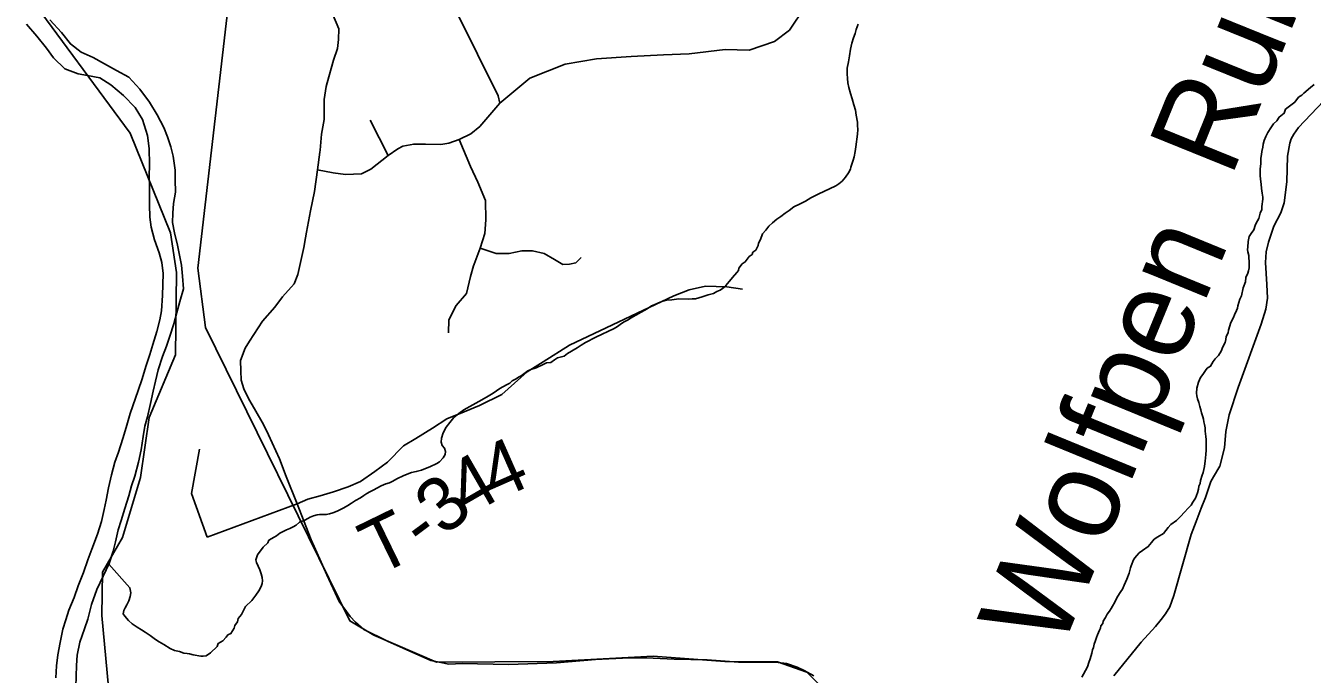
# Model space of a CAD drawing. Extents: x 0 to 34, y 0 to 22.
# Drawn here: x 7.166 to 7.839, y 18.262 to 18.601 of the extents above; entities that cross this region are included whole.
import ezdxf

# ---------------------------------------------------------------- set-up
doc = ezdxf.new("R2010")
doc.units = 0
for name, color, linetype in [('GM_X_Corporation', 7, 'Continuous'), ('GM_X_County_Road', 7, 'Continuous'), ('GM_X_Major_River', 7, 'Continuous'), ('GM_X_Minor_River', 7, 'Continuous'), ('GM_X_Minor_River_Text', 7, 'Continuous'), ('GM_X_Rail_Line', 7, 'Continuous'), ('GM_X_Township', 7, 'Continuous'), ('GM_X_Township_Road', 7, 'Continuous'), ('GM_X_Township_Road_Text', 7, 'Continuous'), ('GM_X_US_Route', 7, 'Continuous')]:
    doc.layers.add(name, color=color, linetype=linetype)

msp = doc.modelspace()

# ---------------------------------------------------------------- linework, layer by layer
at = {"layer": 'GM_X_Corporation'}
msp.add_lwpolyline([(7.16635, 18.61909), (7.2209, 18.54498), (7.24195, 18.49275), (7.24518, 18.47199), (7.24459, 18.42907), (7.23091, 18.39624), (7.22636, 18.36478), (7.21687, 18.33341), (7.2065, 18.31535), (7.20608, 18.29256), (7.20958, 18.25507)], dxfattribs=at)
at = {"layer": 'GM_X_County_Road'}
msp.add_lwpolyline([(7.73513, 18.26107), (7.7494, 18.2787), (7.75694, 18.28682), (7.75995, 18.29053), (7.76216, 18.29355), (7.76448, 18.29714), (7.76645, 18.30306), (7.77561, 18.33495), (7.77816, 18.3418), (7.78083, 18.34876), (7.78303, 18.35444), (7.7859, 18.36281), (7.78728, 18.36524), (7.79046, 18.3708), (7.79301, 18.38031), (7.79371, 18.38889), (7.79545, 18.39759), (7.8002, 18.41186), (7.81221, 18.44497), (7.81452, 18.45289), (7.81551, 18.4587), (7.81518, 18.46577), (7.81439, 18.47724), (7.81471, 18.48292), (7.81597, 18.48801), (7.81882, 18.49629), (7.82238, 18.5032), (7.82416, 18.50854), (7.82548, 18.51957), (7.82595, 18.5329), (7.82706, 18.53971), (7.82787, 18.54196), (7.82925, 18.54439), (7.83161, 18.54794), (7.84469, 18.56175)], dxfattribs=at)
at = {"layer": 'GM_X_Major_River'}
for points in [[(7.1668, 18.60196), (7.17217, 18.59576), (7.17715, 18.58939), (7.18084, 18.58436), (7.18679, 18.57854), (7.19375, 18.57592), (7.19867, 18.57506), (7.2051, 18.57398), (7.2109, 18.57024), (7.21742, 18.56459), (7.22355, 18.55838), (7.22739, 18.55203), (7.23006, 18.54379), (7.23086, 18.53693), (7.23106, 18.52856)], [(7.19286, 18.26652), (7.19316, 18.27184), (7.19464, 18.27866), (7.19707, 18.28564), (7.19889, 18.29074), (7.20077, 18.29831), (7.2036, 18.30624), (7.20679, 18.31321), (7.20997, 18.3198), (7.21201, 18.32622), (7.21325, 18.33114), (7.21472, 18.33739), (7.21616, 18.3423), (7.21819, 18.34854), (7.22023, 18.35515), (7.22168, 18.36045), (7.22331, 18.36555), (7.22537, 18.37292), (7.22665, 18.37936), (7.22775, 18.38619), (7.22863, 18.39168), (7.23006, 18.3966), (7.23154, 18.4036), (7.23301, 18.41004), (7.23426, 18.41515), (7.23554, 18.42121), (7.23778, 18.4282), (7.23998, 18.43348), (7.24162, 18.43877), (7.24384, 18.44519), (7.2453, 18.45106), (7.24695, 18.45692), (7.2488, 18.46353), (7.24838, 18.4702), (7.24774, 18.47592), (7.24672, 18.48107), (7.2457, 18.48642), (7.24413, 18.49273), (7.24311, 18.49826), (7.24321, 18.50302), (7.24352, 18.50814), (7.24459, 18.51402), (7.24454, 18.52049), (7.24447, 18.52562), (7.24349, 18.53287), (7.24227, 18.53784), (7.24048, 18.54301), (7.2385, 18.54799), (7.23504, 18.55453), (7.23101, 18.56108), (7.22604, 18.56803), (7.22029, 18.57423), (7.21372, 18.57779), (7.20753, 18.58115), (7.20153, 18.58451), (7.19533, 18.5873), (7.18973, 18.5916), (7.18511, 18.59759), (7.179, 18.60418)], [(7.23106, 18.52856), (7.23092, 18.52229), (7.231, 18.51715), (7.23108, 18.51239), (7.23097, 18.50745), (7.23121, 18.50098), (7.23186, 18.49583), (7.23361, 18.48914), (7.23612, 18.48243), (7.23752, 18.47727), (7.23816, 18.47155), (7.2379, 18.45996), (7.23735, 18.45198), (7.23649, 18.44724), (7.23484, 18.44119), (7.23279, 18.43439), (7.23115, 18.42909), (7.22912, 18.42286), (7.22727, 18.41643), (7.22505, 18.41039), (7.22099, 18.39831), (7.21893, 18.39093), (7.2171, 18.38526), (7.21485, 18.37808), (7.21284, 18.3728), (7.21117, 18.36618), (7.2097, 18.35936), (7.20842, 18.35292), (7.20736, 18.348), (7.20589, 18.34175), (7.20385, 18.33514), (7.20083, 18.3274), (7.19881, 18.32174), (7.19658, 18.31513), (7.19377, 18.30815), (7.19174, 18.30211), (7.18894, 18.29551), (7.18731, 18.29041), (7.18568, 18.2855), (7.18439, 18.27849), (7.18311, 18.27205), (7.18241, 18.26636), (7.18209, 18.26009)], [(7.21737, 18.19916), (7.21576, 18.2031), (7.21246, 18.2083), (7.20823, 18.21429), (7.20473, 18.21949), (7.20166, 18.2264), (7.19857, 18.23274), (7.19678, 18.23772), (7.19499, 18.24251), (7.19324, 18.24921), (7.19261, 18.25531), (7.19286, 18.26652)]]:
    msp.add_lwpolyline(points, dxfattribs=at)
at = {"layer": 'GM_X_Minor_River'}
for points in [[(7.59892, 18.53076), (7.59935, 18.53264), (7.59999, 18.53528), (7.60024, 18.53774), (7.60117, 18.54436), (7.60123, 18.54682), (7.60109, 18.54891), (7.60114, 18.55062), (7.60047, 18.55443), (7.60016, 18.5569), (7.59928, 18.55977), (7.59841, 18.56283), (7.59753, 18.5657), (7.59666, 18.56876), (7.59615, 18.57124), (7.59583, 18.57352), (7.59571, 18.57599), (7.59578, 18.57902), (7.59643, 18.58223), (7.5969, 18.58544), (7.59755, 18.58884), (7.5982, 18.59205), (7.59903, 18.59487), (7.59985, 18.59713), (7.60047, 18.5992), (7.60149, 18.60202)], [(7.81253, 18.50658), (7.813, 18.51036), (7.81303, 18.5115), (7.8127, 18.51359), (7.81239, 18.51607), (7.81207, 18.51835), (7.81175, 18.52082), (7.81161, 18.52273), (7.8117, 18.52633), (7.81196, 18.52898), (7.81203, 18.53182), (7.81227, 18.53371), (7.8125, 18.53541), (7.81294, 18.53768), (7.81317, 18.53919), (7.81378, 18.54107), (7.81459, 18.54314), (7.8156, 18.54538), (7.81718, 18.54781), (7.81856, 18.54986), (7.82031, 18.55133), (7.8215, 18.55339), (7.82421, 18.5554), (7.82484, 18.55747), (7.82968, 18.56114), (7.83164, 18.56375), (7.83338, 18.56484), (7.83436, 18.56595), (7.83785, 18.5689), (7.83979, 18.57036)], [(7.38259, 18.37308), (7.38455, 18.37512), (7.38554, 18.3768), (7.38577, 18.3785), (7.38524, 18.38022), (7.38395, 18.38158), (7.38342, 18.38331), (7.38367, 18.38538), (7.3845, 18.38821), (7.38609, 18.3912), (7.38805, 18.39362), (7.39021, 18.39622), (7.39273, 18.39824), (7.39544, 18.40025), (7.40315, 18.4046), (7.40719, 18.40678), (7.41066, 18.40896), (7.41414, 18.41134), (7.41761, 18.41333), (7.41934, 18.41424), (7.4207, 18.41534), (7.42263, 18.41643), (7.42398, 18.41734), (7.42533, 18.41806), (7.42881, 18.42063), (7.43035, 18.42135), (7.43322, 18.42222), (7.43688, 18.42402), (7.4386, 18.42473), (7.44089, 18.42505), (7.44282, 18.42633), (7.44437, 18.42743), (7.44781, 18.42829), (7.44955, 18.42976), (7.45457, 18.43266), (7.45669, 18.43413), (7.459, 18.43539), (7.46439, 18.43829), (7.474, 18.44278), (7.47574, 18.44387), (7.47709, 18.44478), (7.47884, 18.44607), (7.48095, 18.44715), (7.48288, 18.44843), (7.48519, 18.44969), (7.48809, 18.45133), (7.49117, 18.45314), (7.49349, 18.4546), (7.49521, 18.45531), (7.4979, 18.45657), (7.49944, 18.4571), (7.50135, 18.45762), (7.50401, 18.45774), (7.50782, 18.45821), (7.51295, 18.45807), (7.51466, 18.45822), (7.51637, 18.45836), (7.52, 18.45941), (7.52307, 18.46046), (7.52594, 18.46115), (7.52767, 18.46205), (7.5294, 18.46277), (7.53056, 18.46368), (7.53192, 18.46479), (7.53309, 18.46608), (7.53427, 18.46757), (7.53583, 18.46943), (7.53799, 18.47203), (7.53897, 18.47314), (7.53918, 18.47427), (7.54076, 18.47651), (7.5425, 18.4776), (7.54447, 18.48039), (7.54601, 18.48149), (7.54642, 18.48262), (7.54797, 18.48372), (7.54857, 18.48484), (7.54917, 18.48615), (7.5494, 18.48747), (7.55039, 18.48934), (7.55142, 18.49235), (7.55317, 18.4942), (7.55475, 18.49625), (7.55669, 18.49809), (7.55902, 18.49993), (7.56114, 18.50139), (7.56327, 18.50304), (7.5654, 18.50451), (7.56792, 18.50634), (7.57119, 18.50796), (7.57388, 18.50941), (7.57677, 18.51104), (7.58062, 18.51302), (7.58985, 18.51734), (7.59139, 18.51843), (7.59314, 18.51991), (7.5949, 18.52195), (7.59648, 18.52418), (7.59747, 18.52605), (7.59769, 18.52718), (7.59892, 18.53076)], [(7.74045, 18.30852), (7.74125, 18.31001), (7.74186, 18.3117), (7.74308, 18.31471), (7.7435, 18.31621), (7.74391, 18.31753), (7.74413, 18.31866), (7.74534, 18.32167), (7.74613, 18.32278), (7.74711, 18.32409), (7.74829, 18.32538), (7.75003, 18.32667), (7.75312, 18.32867), (7.75488, 18.3309), (7.75626, 18.33257), (7.75819, 18.33385), (7.76108, 18.33548), (7.76344, 18.33865), (7.765, 18.34031), (7.7679, 18.34232), (7.77004, 18.34435), (7.772, 18.34677), (7.77395, 18.3488), (7.77551, 18.35028), (7.7765, 18.35196), (7.77788, 18.35401), (7.7789, 18.35683), (7.77933, 18.35872), (7.77956, 18.36023), (7.78017, 18.36173), (7.78039, 18.36324), (7.78123, 18.36607), (7.78183, 18.36738), (7.78248, 18.37059), (7.78271, 18.3721), (7.78293, 18.37342), (7.78321, 18.37683), (7.78346, 18.3791), (7.78331, 18.38081), (7.78341, 18.38479), (7.78326, 18.38631), (7.78295, 18.38898), (7.78281, 18.39088), (7.78247, 18.39259), (7.78213, 18.39393), (7.78197, 18.39526), (7.78162, 18.3966), (7.78092, 18.3987), (7.78057, 18.40023), (7.78005, 18.40195), (7.77953, 18.40405), (7.77882, 18.40597), (7.77848, 18.40749), (7.77833, 18.40902), (7.77858, 18.41147), (7.77942, 18.41468), (7.78043, 18.41712), (7.78162, 18.41879), (7.783, 18.42084), (7.78398, 18.42196), (7.78571, 18.42305), (7.78711, 18.42548), (7.78809, 18.42697), (7.78984, 18.42863), (7.79123, 18.43087), (7.79205, 18.43313), (7.79324, 18.43537), (7.79367, 18.43707), (7.79389, 18.43858), (7.79489, 18.44045), (7.79512, 18.44196), (7.79636, 18.44591), (7.79776, 18.44854), (7.79817, 18.44985), (7.79918, 18.4521), (7.79978, 18.45341), (7.8, 18.45455), (7.80104, 18.45812), (7.80184, 18.45981), (7.80271, 18.46396), (7.80393, 18.46715), (7.80417, 18.46942), (7.80518, 18.47167), (7.80559, 18.47299), (7.80582, 18.4745), (7.80591, 18.47811), (7.80576, 18.47944), (7.80561, 18.48096), (7.80509, 18.48287), (7.80493, 18.48401), (7.80515, 18.48533), (7.80542, 18.48836), (7.80586, 18.49082), (7.80685, 18.4925), (7.80823, 18.49436), (7.80904, 18.49661), (7.80946, 18.49793), (7.81085, 18.50036), (7.81168, 18.50318), (7.81249, 18.50506), (7.81253, 18.50658)], [(7.20982, 18.3195), (7.22082, 18.30712), (7.22132, 18.30446), (7.2209, 18.30257), (7.22027, 18.30031), (7.21927, 18.29825), (7.21827, 18.29657), (7.21767, 18.29526), (7.21725, 18.29356), (7.21816, 18.29221), (7.22001, 18.29007), (7.22205, 18.28831), (7.22467, 18.28654), (7.22691, 18.28515), (7.22878, 18.28396), (7.23139, 18.28219), (7.23419, 18.28003), (7.23606, 18.27884), (7.23849, 18.27745), (7.24186, 18.27546), (7.24411, 18.27427), (7.24675, 18.27382), (7.24901, 18.273), (7.25071, 18.27276), (7.25204, 18.27254), (7.25393, 18.27211), (7.2579, 18.27144), (7.25904, 18.27141), (7.26075, 18.27155), (7.26288, 18.27302), (7.26638, 18.27634), (7.26699, 18.27803), (7.2693, 18.2793), (7.27106, 18.28134), (7.27204, 18.28245), (7.27358, 18.28317), (7.27536, 18.28597), (7.27559, 18.28748), (7.27696, 18.28934), (7.27739, 18.29104), (7.27915, 18.29308), (7.28116, 18.29739), (7.28447, 18.30053), (7.28663, 18.30332), (7.2882, 18.30555), (7.2894, 18.3078), (7.29, 18.3093), (7.29004, 18.31081), (7.2899, 18.31253), (7.28938, 18.31444), (7.28867, 18.31654), (7.28777, 18.31846), (7.28706, 18.32038), (7.28671, 18.32172), (7.28754, 18.32435), (7.29049, 18.32845), (7.29283, 18.33066), (7.29343, 18.33197), (7.29613, 18.33361), (7.29748, 18.33433), (7.29922, 18.33562), (7.30268, 18.33742), (7.30441, 18.33814), (7.30614, 18.33904), (7.30769, 18.33995), (7.30943, 18.34142), (7.31231, 18.34248), (7.31385, 18.34339), (7.31501, 18.34412), (7.31674, 18.34483), (7.31865, 18.34535), (7.31998, 18.34551), (7.32131, 18.34547), (7.3234, 18.34542), (7.32512, 18.34575), (7.32684, 18.34627), (7.32914, 18.34716), (7.3326, 18.34897), (7.33473, 18.35024), (7.33665, 18.35133), (7.33878, 18.35279), (7.34128, 18.35424), (7.34302, 18.35534), (7.34457, 18.35643), (7.3463, 18.35734), (7.34823, 18.35843), (7.34996, 18.35933), (7.35208, 18.36041), (7.35457, 18.36149), (7.35648, 18.362), (7.35783, 18.36273), (7.36072, 18.36436), (7.3636, 18.36561), (7.36571, 18.3665), (7.36802, 18.36739), (7.3705, 18.3679), (7.37317, 18.36859), (7.37529, 18.36948), (7.37759, 18.37037), (7.38124, 18.37217), (7.38259, 18.37308)], [(7.71834, 18.26034), (7.71933, 18.26202), (7.72132, 18.26576), (7.72214, 18.26802), (7.72276, 18.2699), (7.72359, 18.27291), (7.72402, 18.27461), (7.72443, 18.27593), (7.72485, 18.27762), (7.72547, 18.2795), (7.72608, 18.28119), (7.7265, 18.28251), (7.7277, 18.28495), (7.72811, 18.28607), (7.72832, 18.28721), (7.72931, 18.28851), (7.72953, 18.28964), (7.73071, 18.29151), (7.73171, 18.29338), (7.73289, 18.29486), (7.73369, 18.29636), (7.73447, 18.29748), (7.73566, 18.29953), (7.73687, 18.30216), (7.73885, 18.30514), (7.73964, 18.30645), (7.74045, 18.30852)]]:
    msp.add_lwpolyline(points, dxfattribs=at)
at = {"layer": 'GM_X_Rail_Line'}
msp.add_lwpolyline([(7.84204, 17.89931), (7.83336, 17.90735), (7.72805, 18.05709), (7.69692, 18.11236), (7.6318, 18.19014), (7.58705, 18.2506), (7.57459, 18.26293), (7.55937, 18.26842), (7.53172, 18.26857), (7.49441, 18.27135), (7.44207, 18.26857), (7.38114, 18.26825), (7.34833, 18.28227), (7.33569, 18.28983), (7.26034, 18.44335), (7.25625, 18.47438), (7.28731, 18.74252)], dxfattribs=at)
at = {"layer": 'GM_X_Township'}
msp.add_lwpolyline([(7.16635, 18.61909), (7.2209, 18.54498), (7.24195, 18.49275), (7.24518, 18.47199), (7.24459, 18.42907), (7.23091, 18.39624), (7.22636, 18.36478), (7.21687, 18.33341), (7.2065, 18.31535), (7.20608, 18.29256), (7.20958, 18.25507)], dxfattribs=at)
at = {"layer": 'GM_X_Township_Road'}
for p, q in [((7.35575, 18.53325), (7.34641, 18.55175)), ((7.26111, 18.33366), (7.3082, 18.35113))]:
    msp.add_line(p, q, dxfattribs=at)
for points in [[(7.41416, 18.56061), (7.41338, 18.56449), (7.38066, 18.63041)], [(7.31895, 18.52571), (7.32702, 18.52425), (7.33352, 18.5233), (7.34187, 18.52367), (7.34679, 18.52618), (7.35575, 18.53325), (7.36079, 18.53675), (7.36353, 18.5381), (7.36917, 18.53927), (7.3754, 18.53921), (7.38325, 18.53901), (7.38759, 18.53972), (7.39291, 18.5416), (7.39908, 18.54465), (7.40368, 18.54842), (7.41416, 18.56061), (7.42992, 18.57369), (7.44835, 18.58112), (7.4647, 18.5838), (7.48283, 18.58499), (7.49978, 18.58588), (7.51316, 18.58647), (7.5319, 18.58865), (7.54445, 18.58843), (7.55766, 18.59284), (7.56558, 18.59878), (7.57373, 18.6111)], [(7.39291, 18.5416), (7.39888, 18.52759), (7.40264, 18.51929), (7.40667, 18.50981), (7.40692, 18.49956), (7.40641, 18.49243), (7.40394, 18.48477), (7.4007, 18.47647), (7.40044, 18.47554)], [(7.40394, 18.48477), (7.41225, 18.48192), (7.41899, 18.48192), (7.42574, 18.48335), (7.43119, 18.48335), (7.43742, 18.48205), (7.44274, 18.47894), (7.44702, 18.47621), (7.45052, 18.47634), (7.45389, 18.47712), (7.45662, 18.47984)], [(7.40044, 18.47554), (7.39888, 18.46998), (7.39681, 18.46116), (7.39136, 18.4548), (7.38746, 18.44728), (7.38733, 18.44053)], [(7.3082, 18.35113), (7.31389, 18.3535), (7.3202, 18.3553), (7.32722, 18.35726), (7.33488, 18.35986), (7.34134, 18.36282), (7.34875, 18.36798), (7.35541, 18.37279), (7.36377, 18.38131), (7.37033, 18.38518), (7.379, 18.39057), (7.3865, 18.39549), (7.3955, 18.39909), (7.40362, 18.40248), (7.41514, 18.4083), (7.42847, 18.42018), (7.43683, 18.42527), (7.45065, 18.43412), (7.50517, 18.45977), (7.51319, 18.463), (7.52175, 18.46489), (7.5329, 18.46463), (7.541, 18.4633)], [(7.26111, 18.33366), (7.253, 18.3565), (7.25715, 18.37972)]]:
    msp.add_lwpolyline(points, dxfattribs=at)
at = {"layer": 'GM_X_US_Route'}
for points in [[(7.3137, 18.63212), (7.31422, 18.6313), (7.31737, 18.62499), (7.32385, 18.61477), (7.32665, 18.60737), (7.32999, 18.59957), (7.3298, 18.594), (7.32925, 18.58918), (7.32721, 18.58306), (7.32385, 18.57122)], [(7.32385, 18.57122), (7.32331, 18.56932), (7.32238, 18.56264), (7.32236, 18.55202), (7.3209, 18.54446), (7.32023, 18.53599)], [(7.32023, 18.53599), (7.32015, 18.53499), (7.31895, 18.52571)], [(7.31895, 18.52571), (7.31728, 18.51439), (7.31514, 18.50437), (7.31319, 18.49314), (7.31267, 18.49012)], [(7.31267, 18.49012), (7.3118, 18.48507), (7.30851, 18.47101), (7.30662, 18.4662), (7.30054, 18.45928), (7.2966, 18.45388), (7.29015, 18.44663), (7.2833, 18.43618), (7.28103, 18.4324), (7.27858, 18.42598), (7.27877, 18.4207), (7.27896, 18.41579), (7.28028, 18.41126), (7.28302, 18.40578), (7.28585, 18.40068), (7.29057, 18.39247), (7.29331, 18.38718), (7.29897, 18.37453), (7.30256, 18.36528), (7.3082, 18.35113), (7.31552, 18.3322), (7.3238, 18.31397), (7.33018, 18.29995), (7.33591, 18.29205), (7.33871, 18.28912), (7.34305, 18.28529), (7.35554, 18.27917), (7.3702, 18.27254), (7.3781, 18.2691), (7.38333, 18.26808), (7.38753, 18.26719), (7.39454, 18.26745), (7.41876, 18.26706), (7.44374, 18.26783), (7.46412, 18.26958), (7.47835, 18.27035), (7.49066, 18.27041), (7.50524, 18.26984), (7.52247, 18.26939), (7.53893, 18.26821), (7.55833, 18.26821), (7.56407, 18.26757), (7.56955, 18.26566), (7.57325, 18.26388), (7.57822, 18.26107)]]:
    msp.add_lwpolyline(points, dxfattribs=at)

# ---------------------------------------------------------------- texts
at = {"layer": 'GM_X_Minor_River_Text'}
for s, height, rotation, p in [('Run', 0.047355, 67.95047, (7.7963, 18.52097)), ('Wolfpen', 0.047356, 67.68652, (7.70716, 18.27261))]:
    msp.add_text(s, height=height, rotation=rotation, dxfattribs=at).set_placement(p)
at = {"layer": 'GM_X_Township_Road_Text'}
for s, rotation, p in [('4', 23.79922, (7.41185, 18.35241)), ('4', 29.96499, (7.39741, 18.34404)), ('3', 39.95121, (7.38506, 18.33355)), ('T', 25.96708, (7.35027, 18.31317)), ('-', 36.70756, (7.37433, 18.32549))]:
    msp.add_text(s, height=0.02841, rotation=rotation, dxfattribs=at).set_placement(p)

doc.saveas('drawing.dxf')
